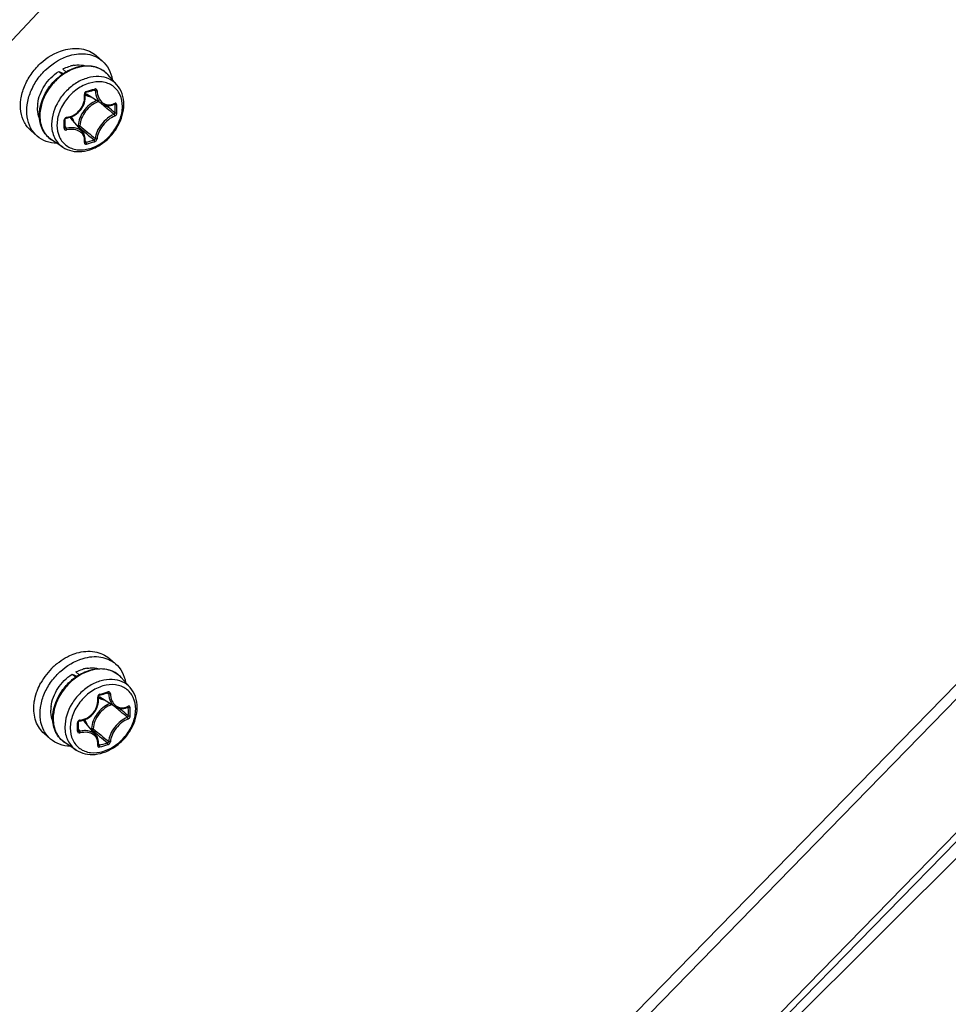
# Model space of a CAD drawing. Header units: millimetres. Extents: x 0 to 420, y 0 to 297.
# Tile 382 of 502: x 371.62 to 379.1, y 160.89 to 168.81. Entities that reach past the tile are written whole.
import ezdxf

# ---------------------------------------------------------------- set-up
doc = ezdxf.new("R2010")
doc.units = ezdxf.units.MM
doc.header["$LTSCALE"] = 23.1
doc.layers.get('0').update_dxf_attribs({"linetype": 'CONTINUOUS'})

msp = doc.modelspace()

# ---------------------------------------------------------------- linework, layer by layer
at = {"color": 7, "linetype": 'CONTINUOUS'}
for p, q in [((394.2525, 192.7103), (370.8129, 167.8505)), ((375.5799, 159.7947), (401.045, 185.8702)), ((372.287, 168.4755), (372.237, 168.5188)), ((371.9943, 168.3876), (371.9682, 168.4102)), ((371.9362, 168.3916), (371.9752, 168.3756)), ((371.9638, 168.3678), (371.9362, 168.3916)), ((372.4041, 168.2843), (372.3323, 168.3653)), ((372.1482, 168.2122), (372.1484, 168.2138)), ((372.1482, 168.2108), (372.1482, 168.2122)), ((372.1497, 168.1981), (372.1482, 168.2108)), ((372.1484, 168.2138), (372.1488, 168.2154)), ((372.1488, 168.2154), (372.1495, 168.2169)), ((372.149, 168.1677), (372.1501, 168.1829)), ((372.1495, 168.2169), (372.1503, 168.2184)), ((372.1501, 168.1829), (372.1497, 168.1981)), ((372.1503, 168.2184), (372.1513, 168.2198)), ((372.1513, 168.2198), (372.1524, 168.221)), ((372.1524, 168.221), (372.1537, 168.222)), ((372.1537, 168.222), (372.155, 168.2228)), ((372.155, 168.2228), (372.1563, 168.2234)), ((372.1563, 168.2234), (372.1569, 168.2236)), ((372.1569, 168.2236), (372.166, 168.2261)), ((372.2844, 168.1295), (372.1592, 168.2071)), ((372.166, 168.2261), (372.1782, 168.2295)), ((372.1782, 168.2295), (372.1903, 168.2329)), ((372.1903, 168.2329), (372.2023, 168.2364)), ((372.2023, 168.2364), (372.2142, 168.24)), ((372.2142, 168.24), (372.2233, 168.2428)), ((372.2197, 168.2417), (372.2315, 168.2354)), ((372.224, 168.2432), (372.2233, 168.2428)), ((372.2233, 168.2428), (372.2238, 168.2429)), ((372.2238, 168.2429), (372.2249, 168.243)), ((372.2249, 168.243), (372.2258, 168.243)), ((372.2258, 168.243), (372.2266, 168.2428)), ((372.2266, 168.2428), (372.2269, 168.2426)), ((372.1139, 168.0831), (372.1229, 168.0959)), ((372.1229, 168.0959), (372.1307, 168.1093)), ((372.1307, 168.1093), (372.1373, 168.1233)), ((372.1373, 168.1233), (372.1426, 168.1378)), ((372.1426, 168.1378), (372.1465, 168.1527)), ((372.1465, 168.1527), (372.149, 168.1677)), ((372.2775, 168.1338), (372.2836, 168.1286)), ((372.2844, 168.1295), (372.291, 168.1258)), ((372.291, 168.1258), (372.3006, 168.1215)), ((372.3006, 168.1215), (372.3107, 168.1184)), ((372.3107, 168.1184), (372.3212, 168.1164)), ((372.3193, 168.1167), (372.3334, 168.1048)), ((372.3212, 168.1164), (372.332, 168.1155)), ((372.332, 168.1155), (372.343, 168.1159)), ((372.343, 168.1159), (372.3542, 168.1175)), ((372.3542, 168.1175), (372.3654, 168.1203)), ((372.3654, 168.1203), (372.3766, 168.1243)), ((372.3766, 168.1243), (372.3853, 168.1282)), ((372.3825, 168.127), (372.3893, 168.1235)), ((372.3853, 168.1282), (372.3861, 168.1286)), ((372.3861, 168.1286), (372.3867, 168.1287)), ((372.3867, 168.1287), (372.3869, 168.1288)), ((371.9885, 168.0097), (371.9895, 168.0113)), ((371.9895, 168.0113), (371.9908, 168.0127)), ((371.9908, 168.0127), (371.9923, 168.014)), ((371.9923, 168.014), (371.9939, 168.015)), ((371.9939, 168.015), (371.9956, 168.0158)), ((371.9956, 168.0158), (371.9974, 168.0163)), ((371.9974, 168.0163), (371.9983, 168.0165)), ((371.9983, 168.0165), (372.0103, 168.0184)), ((372.0103, 168.0184), (372.0253, 168.0221)), ((372.0253, 168.0221), (372.04, 168.0272)), ((372.1292, 167.9022), (372.0348, 168.0147)), ((372.04, 168.0272), (372.0542, 168.0337)), ((372.0542, 168.0337), (372.0677, 168.0414)), ((372.0677, 168.0414), (372.0806, 168.0502)), ((372.0806, 168.0502), (372.0927, 168.0602)), ((372.0927, 168.0602), (372.1038, 168.0712)), ((372.1038, 168.0712), (372.1139, 168.0831)), ((371.9872, 168.0053), (371.9873, 168.0065)), ((371.9873, 167.9949), (371.9872, 168.0053)), ((371.9872, 167.9388), (371.9874, 167.9551)), ((371.9872, 167.9385), (371.9872, 167.9388)), ((371.9873, 167.9377), (371.9872, 167.9385)), ((371.9873, 168.0065), (371.9877, 168.0081)), ((371.9874, 167.9818), (371.9873, 167.9949)), ((371.9873, 167.9462), (371.997, 167.9333)), ((371.9876, 167.9371), (371.9873, 167.9377)), ((371.9875, 167.968), (371.9874, 167.9818)), ((371.9874, 167.9551), (371.9875, 167.968)), ((371.9879, 167.9365), (371.9876, 167.9371)), ((371.9877, 168.0081), (371.9885, 168.0097)), ((372.0941, 167.9555), (372.0863, 167.9533)), ((372.0986, 167.943), (372.0956, 167.9422)), ((371.7632, 167.8708), (371.7132, 167.9141)), ((372.1348, 167.8947), (372.1292, 167.9022)), ((372.1402, 167.8856), (372.1348, 167.8947)), ((372.1445, 167.8758), (372.1402, 167.8856)), ((372.1476, 167.8654), (372.1445, 167.8758)), ((372.1494, 167.8546), (372.1476, 167.8654)), ((372.1501, 167.8434), (372.1494, 167.8546)), ((371.9693, 167.7822), (371.8788, 167.8417)), ((372.1482, 167.8225), (372.1482, 167.823)), ((372.1482, 167.8221), (372.1482, 167.8225)), ((372.1482, 167.823), (372.1495, 167.8319)), ((372.1491, 167.829), (372.1548, 167.8212)), ((372.1495, 167.8319), (372.1501, 167.8434)), ((372.3941, 163.6252), (372.3441, 163.6685)), ((372.0434, 163.5414), (372.0824, 163.5253)), ((372.0709, 163.5175), (372.0434, 163.5414)), ((372.1014, 163.5373), (372.0753, 163.5599)), ((372.5113, 163.434), (372.4395, 163.515)), ((372.2554, 163.362), (372.2556, 163.3635)), ((372.2554, 163.3605), (372.2554, 163.362)), ((372.2568, 163.3478), (372.2554, 163.3605)), ((372.2556, 163.3635), (372.256, 163.3651)), ((372.256, 163.3651), (372.2566, 163.3666)), ((372.2566, 163.3666), (372.2574, 163.3681)), ((372.2572, 163.3326), (372.2568, 163.3478)), ((372.2574, 163.3681), (372.2584, 163.3695)), ((372.2584, 163.3695), (372.2596, 163.3707)), ((372.2596, 163.3707), (372.2608, 163.3717)), ((372.2608, 163.3717), (372.2621, 163.3725)), ((372.2621, 163.3725), (372.2635, 163.3731)), ((372.2635, 163.3731), (372.264, 163.3733)), ((372.264, 163.3733), (372.2732, 163.3758)), ((372.3916, 163.2792), (372.2664, 163.3568)), ((372.2732, 163.3758), (372.2853, 163.3792)), ((372.2853, 163.3792), (372.2974, 163.3826)), ((372.2974, 163.3826), (372.3094, 163.3861)), ((372.3094, 163.3861), (372.3213, 163.3897)), ((372.3213, 163.3897), (372.3304, 163.3925)), ((372.3269, 163.3914), (372.3386, 163.3851)), ((372.3312, 163.3929), (372.3304, 163.3925)), ((372.3304, 163.3925), (372.331, 163.3926)), ((372.331, 163.3926), (372.332, 163.3928)), ((372.332, 163.3928), (372.3329, 163.3927)), ((372.3329, 163.3927), (372.3337, 163.3925)), ((372.3337, 163.3925), (372.334, 163.3923)), ((372.2301, 163.2456), (372.2379, 163.259)), ((372.2379, 163.259), (372.2445, 163.273)), ((372.2445, 163.273), (372.2497, 163.2875)), ((372.2497, 163.2875), (372.2536, 163.3024)), ((372.2536, 163.3024), (372.2561, 163.3174)), ((372.2561, 163.3174), (372.2572, 163.3326)), ((372.3846, 163.2835), (372.3907, 163.2783)), ((372.3915, 163.2792), (372.3982, 163.2755)), ((372.3982, 163.2755), (372.4077, 163.2712)), ((372.4077, 163.2712), (372.4178, 163.2681)), ((372.4178, 163.2681), (372.4283, 163.2661)), ((372.4264, 163.2664), (372.4406, 163.2545)), ((372.4283, 163.2661), (372.4391, 163.2653)), ((372.4391, 163.2653), (372.4502, 163.2656)), ((372.4502, 163.2656), (372.4614, 163.2672)), ((372.4614, 163.2672), (372.4726, 163.27)), ((372.4726, 163.27), (372.4838, 163.274)), ((372.4838, 163.274), (372.4924, 163.2779)), ((372.4897, 163.2767), (372.4964, 163.2732)), ((372.4924, 163.2779), (372.4932, 163.2783)), ((372.4932, 163.2783), (372.4938, 163.2784)), ((372.4938, 163.2784), (372.4941, 163.2785)), ((372.1471, 163.177), (372.1613, 163.1834)), ((372.1613, 163.1834), (372.1749, 163.1911)), ((372.1749, 163.1911), (372.1878, 163.2)), ((372.1878, 163.2), (372.1998, 163.2099)), ((372.1998, 163.2099), (372.2109, 163.2209)), ((372.2109, 163.2209), (372.2211, 163.2328)), ((372.2211, 163.2328), (372.2301, 163.2456)), ((372.0944, 163.155), (372.0945, 163.1562)), ((372.0945, 163.1446), (372.0944, 163.155)), ((372.0944, 163.0885), (372.0945, 163.1048)), ((372.0945, 163.1562), (372.0949, 163.1578)), ((372.0946, 163.1315), (372.0945, 163.1446)), ((372.0945, 163.1048), (372.0946, 163.1178)), ((372.0946, 163.1178), (372.0946, 163.1315)), ((372.0949, 163.1578), (372.0956, 163.1594)), ((372.0956, 163.1594), (372.0967, 163.161)), ((372.0967, 163.161), (372.0979, 163.1624)), ((372.0979, 163.1624), (372.0994, 163.1637)), ((372.0994, 163.1637), (372.1011, 163.1647)), ((372.1011, 163.1647), (372.1028, 163.1655)), ((372.1028, 163.1655), (372.1045, 163.166)), ((372.1045, 163.166), (372.1055, 163.1662)), ((372.1055, 163.1662), (372.1174, 163.1681)), ((372.1174, 163.1681), (372.1325, 163.1718)), ((372.1325, 163.1718), (372.1471, 163.177)), ((372.2364, 163.0519), (372.1419, 163.1644)), ((372.2013, 163.1052), (372.1935, 163.103)), ((371.8704, 163.0205), (371.8204, 163.0638)), ((372.0944, 163.0882), (372.0944, 163.0886)), ((372.0945, 163.0874), (372.0944, 163.0882)), ((372.0945, 163.0959), (372.1041, 163.083)), ((372.0947, 163.0868), (372.0945, 163.0874)), ((372.095, 163.0862), (372.0947, 163.0868)), ((372.2058, 163.0927), (372.2028, 163.0919)), ((372.242, 163.0444), (372.2363, 163.0519)), ((372.2474, 163.0353), (372.242, 163.0444)), ((372.2516, 163.0255), (372.2474, 163.0353)), ((372.2547, 163.0151), (372.2516, 163.0255)), ((372.0764, 162.9319), (371.9859, 162.9914)), ((372.2566, 163.0043), (372.2547, 163.0151)), ((372.2553, 162.9722), (372.2554, 162.9727)), ((372.2554, 162.9718), (372.2553, 162.9722)), ((372.2554, 162.9727), (372.2567, 162.9816)), ((372.2563, 162.9787), (372.2619, 162.9709)), ((372.2573, 162.9931), (372.2566, 163.0043)), ((372.2567, 162.9816), (372.2573, 162.9931))]:
    msp.add_line(p, q, dxfattribs=at)
at = {"color": 3, "linetype": 'CONTINUOUS'}
for p, q in [((401.1269, 185.8483), (375.6592, 159.7542)), ((374.3517, 157.3438), (400.9898, 184.6235)), ((400.9545, 184.5149), (374.3857, 157.3061)), ((374.3867, 157.3027), (398.3765, 181.2204)), ((374.3867, 157.3022), (398.3739, 181.2173))]:
    msp.add_line(p, q, dxfattribs=at)
at = {"color": 7, "linetype": 'CONTINUOUS'}
for centre, radius, start, end in [((372.1021, 168.1678), 0.2761, 99.13236, 105.26751), ((372.1854, 168.2353), 0.1962, 50.21099, 52.55698), ((372.1856, 168.2355), 0.1958, 47.22734, 50.21044), ((372.1849, 168.2348), 0.1969, 41.53016, 47.2187), ((371.6109, 170.2536), 2.0958, 285.1573, 287.05436), ((372.2138, 168.2952), 0.1036, 231.02796, 232.4183), ((372.2143, 168.296), 0.1045, 232.42719, 238.20278), ((372.0416, 168.0977), 0.2763, 172.94311, 179.02067), ((363.1813, 157.389), 14.078, 49.48381, 49.71745), ((364.2329, 158.6182), 12.4604, 49.15596, 49.48764), ((363.7232, 157.9084), 13.3455, 49.50625, 49.82093), ((372.3303, 168.2486), 0.1281, 294.56944, 296.3793), ((370.845, 168.09), 1.5447, 0.00466, 1.24001), ((370.8468, 168.0892), 1.5576, 0.00435, 1.23968), ((372.0033, 168), 0.0224, 97.07501, 105.67199), ((371.9547, 167.9475), 0.1045, 40.01139, 46.15737), ((370.9132, 168.09), 1.4765, 358.73166, 0.00478), ((370.9156, 168.0892), 1.4888, 358.73194, 0.00505), ((369.7235, 167.9669), 2.2571, 0.00371, 0.85699), ((369.8357, 167.9669), 2.1448, 359.12081, 0.00362), ((371.9844, 167.9389), 0.00278, 350.98932, 359.09365), ((381.2146, 178.6643), 14.0729, 229.62633, 229.94629), ((380.6977, 178.152), 13.3342, 229.8909, 230.24479), ((379.8069, 176.9893), 11.8849, 229.94478, 230.3357), ((379.4277, 176.6249), 11.348, 230.24369, 230.64376), ((372.1508, 167.8243), 0.00339, 216.40821, 219.64724), ((371.7725, 169.2697), 1.498, 284.78581, 287.41773), ((371.7718, 169.2731), 1.5163, 284.78809, 287.41019), ((372.2536, 163.2177), 0.5268, 133.23466, 151.14273), ((372.2511, 163.2212), 0.5225, 129.69427, 133.29593), ((372.2093, 163.3175), 0.2761, 99.13236, 105.26751), ((372.2926, 163.385), 0.1962, 50.21099, 52.55698), ((372.2928, 163.3852), 0.1958, 47.22734, 50.21044), ((372.2921, 163.3845), 0.1969, 41.53016, 47.2187), ((372.3209, 163.4449), 0.1036, 231.02796, 232.4183), ((372.3215, 163.4457), 0.1045, 232.42719, 238.20278), ((371.718, 165.4033), 2.0958, 285.1573, 287.05436), ((372.1487, 163.2474), 0.2763, 172.94311, 179.02067), ((363.2885, 152.5387), 14.078, 49.48381, 49.71745), ((372.4374, 163.3983), 0.1281, 294.56944, 296.3793), ((370.9521, 163.2397), 1.5447, 0.00466, 1.24001), ((370.9539, 163.239), 1.5576, 0.00435, 1.23968), ((364.34, 153.7679), 12.4604, 49.15596, 49.48764), ((363.8304, 153.0581), 13.3455, 49.50625, 49.82093), ((371.0203, 163.2397), 1.4765, 358.73166, 0.00478), ((371.0228, 163.2389), 1.4888, 358.73194, 0.00505), ((369.8306, 163.1166), 2.2571, 0.00371, 0.85699), ((369.9429, 163.1166), 2.1448, 359.12081, 0.00362), ((372.1105, 163.1497), 0.0224, 97.07501, 105.67199), ((372.0619, 163.0972), 0.1045, 40.01139, 46.15737), ((380.8049, 173.3017), 13.3342, 229.8909, 230.24479), ((372.0916, 163.0886), 0.00278, 350.98932, 359.09365), ((381.3218, 173.814), 14.0729, 229.62633, 229.94629), ((379.914, 172.139), 11.8849, 229.94478, 230.3357), ((379.5348, 171.7746), 11.348, 230.24369, 230.64376), ((372.258, 162.974), 0.00339, 216.40821, 219.64724), ((371.8796, 164.4194), 1.498, 284.78581, 287.41773), ((371.879, 164.4228), 1.5163, 284.78809, 287.41019)]:
    msp.add_arc(centre, radius, start, end, dxfattribs=at)
for points, knots in [([(371.9751, 168.5629), (372.0213, 168.5762), (372.0945, 168.5833), (372.1833, 168.5568), (372.2207, 168.5329), (372.237, 168.5188)], [0, 0, 0, 0, 0.524089, 0.765965, 1, 1, 1, 1]), ([(371.7132, 167.9141), (371.6915, 167.9329), (371.6543, 167.9807), (371.6269, 168.0702), (371.6282, 168.1701), (371.6568, 168.2728), (371.7105, 168.3707), (371.8072, 168.4827), (371.9057, 168.5428), (371.9751, 168.5629)], [0, 0, 0, 0, 0.104396, 0.214712, 0.334327, 0.463303, 0.598992, 0.737102, 1, 1, 1, 1]), ([(371.7632, 167.8708), (371.7415, 167.8896), (371.7043, 167.9374), (371.6769, 168.0269), (371.6782, 168.1268), (371.7068, 168.2295), (371.7605, 168.3274), (371.8572, 168.4394), (371.9557, 168.4995), (372.0251, 168.5196)], [0, 0, 0, 0, 0.104396, 0.214712, 0.334327, 0.463303, 0.598992, 0.737102, 1, 1, 1, 1]), ([(372.0251, 168.5196), (372.0713, 168.5329), (372.1445, 168.54), (372.2333, 168.5135), (372.2707, 168.4896), (372.287, 168.4755)], [0, 0, 0, 0, 0.524089, 0.765965, 1, 1, 1, 1]), ([(371.9682, 168.4102), (371.9731, 168.4128), (371.9929, 168.4223), (372.0136, 168.4299), (372.0294, 168.4342)], [0, 0, 0, 0, 0.255242, 1, 1, 1, 1]), ([(371.9943, 168.3876), (372.0026, 168.3926), (372.0359, 168.4105), (372.0719, 168.4236), (372.0993, 168.4297)], [0, 0, 0, 0, 0.257132, 1, 1, 1, 1]), ([(372.1054, 168.4269), (372.0963, 168.4248), (372.0592, 168.4148), (372.0238, 168.3986), (371.9987, 168.3838)], [0, 0, 0, 0, 0.242244, 1, 1, 1, 1]), ([(372.0583, 168.4404), (372.0663, 168.4417), (372.0972, 168.4452), (372.1289, 168.4426), (372.1511, 168.4367)], [0, 0, 0, 0, 0.260904, 1, 1, 1, 1]), ([(372.0993, 168.4297), (372.1213, 168.4346), (372.1652, 168.4397), (372.2296, 168.4314), (372.2873, 168.407), (372.319, 168.3804), (372.3323, 168.3653)], [0, 0, 0, 0, 0.266294, 0.518775, 0.761309, 1, 1, 1, 1]), ([(372.3047, 168.391), (372.2917, 168.401), (372.2626, 168.4179), (372.1956, 168.4377), (372.1407, 168.4348), (372.1054, 168.4269)], [0, 0, 0, 0, 0.235668, 0.47873, 1, 1, 1, 1]), ([(372.287, 168.4755), (372.3081, 168.4572), (372.3446, 168.4109), (372.3624, 168.3551), (372.3673, 168.3261)], [0, 0, 0, 0, 0.486811, 1, 1, 1, 1]), ([(371.7674, 168.1316), (371.7737, 168.183), (371.8144, 168.2848), (371.891, 168.3622), (371.9362, 168.3916)], [0, 0, 0, 0, 0.489346, 1, 1, 1, 1]), ([(371.7809, 168.0392), (371.7809, 168.1076), (371.8166, 168.2136), (371.905, 168.3242), (371.9631, 168.3694), (371.9943, 168.3876)], [0, 0, 0, 0, 0.484994, 0.744206, 1, 1, 1, 1]), ([(371.9987, 168.3838), (371.9674, 168.3653), (371.909, 168.3195), (371.8205, 168.2083), (371.7845, 168.102), (371.7845, 168.0334)], [0, 0, 0, 0, 0.256449, 0.516507, 1, 1, 1, 1]), ([(372.4041, 168.2843), (372.3867, 168.304), (372.3417, 168.3369), (372.2577, 168.3553), (372.1665, 168.3429), (372.0767, 168.3024), (371.996, 168.2379), (371.9126, 168.1318), (371.8789, 168.031), (371.8789, 167.966)], [0, 0, 0, 0, 0.104646, 0.214456, 0.334319, 0.464647, 0.602133, 0.741336, 1, 1, 1, 1]), ([(372.4488, 168.1102), (372.4488, 168.1426), (372.4397, 168.1913), (372.4062, 168.2447), (372.3728, 168.2759), (372.332, 168.2974), (372.2688, 168.3126), (372.1799, 168.3026), (372.0797, 168.2519), (371.9951, 168.1705), (371.9377, 168.0697), (371.9222, 167.9943), (371.9222, 167.9582)], [0, 0, 0, 0, 0.116061, 0.170531, 0.224017, 0.278077, 0.33415, 0.455161, 0.589255, 0.730676, 0.870373, 1, 1, 1, 1]), ([(372.2255, 168.2499), (372.2256, 168.2492), (372.2257, 168.2469), (372.2253, 168.2442), (372.224, 168.2432)], [0, 0, 0, 0, 0.317821, 1, 1, 1, 1]), ([(372.2449, 168.235), (372.2447, 168.2397), (372.2415, 168.2473), (372.2326, 168.2511), (372.2278, 168.2506), (372.2255, 168.2499)], [0, 0, 0, 0, 0.506274, 0.74763, 1, 1, 1, 1]), ([(372.4607, 168.1245), (372.4607, 168.1539), (372.4521, 168.2119), (372.4227, 168.2633), (372.4041, 168.2843)], [0, 0, 0, 0, 0.512172, 1, 1, 1, 1]), ([(372.0006, 168.0222), (372.0217, 168.0248), (372.0636, 168.0392), (372.1134, 168.0827), (372.1432, 168.1413), (372.1461, 168.185), (372.1429, 168.2056)], [0, 0, 0, 0, 0.248621, 0.503909, 0.756865, 1, 1, 1, 1]), ([(372.1588, 168.2307), (372.1538, 168.2293), (372.1447, 168.2221), (372.1421, 168.2108), (372.1429, 168.2056)], [0, 0, 0, 0, 0.497502, 1, 1, 1, 1]), ([(372.1429, 168.2058), (372.1443, 168.2062), (372.1465, 168.207), (372.1484, 168.2092), (372.1483, 168.21)], [0, 0, 0, 0, 0.636699, 1, 1, 1, 1]), ([(372.149, 168.2029), (372.1522, 168.201), (372.1654, 168.1936), (372.1801, 168.189), (372.1914, 168.1871)], [0, 0, 0, 0, 0.245657, 1, 1, 1, 1]), ([(372.1589, 168.2307), (372.159, 168.2291), (372.1592, 168.2266), (372.1578, 168.2238), (372.1569, 168.2236)], [0, 0, 0, 0, 0.627461, 1, 1, 1, 1]), ([(372.2315, 168.2354), (372.2314, 168.2362), (372.2308, 168.239), (372.2288, 168.2416), (372.2269, 168.2426)], [0, 0, 0, 0, 0.26474, 1, 1, 1, 1]), ([(372.2315, 168.2354), (372.2324, 168.2138), (372.2392, 168.1817), (372.2617, 168.1472), (372.2765, 168.1344), (372.2844, 168.1295)], [0, 0, 0, 0, 0.53086, 0.77212, 1, 1, 1, 1]), ([(372.2449, 168.2352), (372.2425, 168.2346), (372.238, 168.2342), (372.2334, 168.2346), (372.2315, 168.2354)], [0, 0, 0, 0, 0.535787, 1, 1, 1, 1]), ([(372.2449, 168.235), (372.2458, 168.2158), (372.2532, 168.1794), (372.2808, 168.1422), (372.3101, 168.1262), (372.3426, 168.1193), (372.3682, 168.125), (372.3835, 168.132)], [0, 0, 0, 0, 0.278831, 0.524545, 0.640418, 0.756075, 1, 1, 1, 1]), ([(371.7821, 168.0111), (371.7792, 168.018), (371.7687, 168.0473), (371.7649, 168.0788), (371.7653, 168.1024)], [0, 0, 0, 0, 0.24096, 1, 1, 1, 1]), ([(371.9222, 167.9582), (371.9222, 167.9259), (371.9314, 167.8771), (371.9649, 167.8237), (371.9983, 167.7926), (372.0391, 167.7711), (372.1023, 167.7559), (372.1911, 167.7658), (372.2914, 167.8165), (372.3759, 167.898), (372.4334, 167.9988), (372.4488, 168.0741), (372.4488, 168.1102)], [0, 0, 0, 0, 0.116061, 0.170531, 0.224017, 0.278077, 0.33415, 0.455161, 0.589255, 0.730676, 0.870373, 1, 1, 1, 1]), ([(371.9693, 167.7822), (371.9911, 167.7678), (372.0418, 167.747), (372.1255, 167.7435), (372.2106, 167.7655), (372.2909, 167.8099), (372.3612, 167.8732), (372.4328, 167.9731), (372.4607, 168.065), (372.4607, 168.1245)], [0, 0, 0, 0, 0.11099, 0.226939, 0.3499, 0.479569, 0.613404, 0.747536, 1, 1, 1, 1]), ([(372.2406, 168.1567), (372.2003, 168.1397), (372.1304, 168.0824), (372.096, 167.9978), (372.0941, 167.9555)], [0, 0, 0, 0, 0.508297, 1, 1, 1, 1]), ([(372.2548, 168.1479), (372.2145, 168.1333), (372.144, 168.0785), (372.1091, 167.9954), (372.1072, 167.9537)], [0, 0, 0, 0, 0.506537, 1, 1, 1, 1]), ([(372.3873, 168.1338), (372.3874, 168.1332), (372.3875, 168.1312), (372.3865, 168.1289), (372.3853, 168.1282)], [0, 0, 0, 0, 0.311988, 1, 1, 1, 1]), ([(372.3893, 168.1235), (372.3893, 168.1241), (372.3892, 168.126), (372.3882, 168.1282), (372.3869, 168.1288)], [0, 0, 0, 0, 0.299348, 1, 1, 1, 1]), ([(372.404, 168.1229), (372.404, 168.127), (372.4015, 168.1339), (372.3931, 168.136), (372.3891, 168.1347), (372.3872, 168.1338)], [0, 0, 0, 0, 0.501065, 0.7339, 1, 1, 1, 1]), ([(372.404, 168.1229), (372.4016, 168.1219), (372.3965, 168.1212), (372.3913, 168.1222), (372.3893, 168.1235)], [0, 0, 0, 0, 0.519253, 1, 1, 1, 1]), ([(371.8788, 167.8417), (371.8634, 167.8518), (371.8351, 167.8764), (371.7927, 167.9406), (371.7809, 168), (371.7809, 168.0392)], [0, 0, 0, 0, 0.241408, 0.48582, 1, 1, 1, 1]), ([(371.7845, 168.0334), (371.7845, 167.9952), (371.7958, 167.9374), (371.8368, 167.8751), (371.864, 167.8514), (371.8788, 167.8417)], [0, 0, 0, 0, 0.517981, 0.760912, 1, 1, 1, 1]), ([(371.9973, 168.0215), (371.9926, 168.0202), (371.9841, 168.0148), (371.9803, 168.0052), (371.9803, 168.0006)], [0, 0, 0, 0, 0.515379, 1, 1, 1, 1]), ([(372.0004, 168.0221), (372.0003, 168.0208), (372.0002, 168.0189), (371.999, 168.0166), (371.9983, 168.0165)], [0, 0, 0, 0, 0.653706, 1, 1, 1, 1]), ([(372.0593, 167.9856), (372.058, 167.9894), (372.0526, 168.0039), (372.0443, 168.0174), (372.0368, 168.0262)], [0, 0, 0, 0, 0.256486, 1, 1, 1, 1]), ([(372.382, 168.0444), (372.3626, 168.0374), (372.3245, 168.0149), (372.2777, 167.9676), (372.2439, 167.9115), (372.2325, 167.87), (372.2315, 167.8504)], [0, 0, 0, 0, 0.240504, 0.508011, 0.771047, 1, 1, 1, 1]), ([(372.3872, 168.0318), (372.369, 168.025), (372.3332, 168.0035), (372.2891, 167.9588), (372.2571, 167.9059), (372.246, 167.8668), (372.2449, 167.8484)], [0, 0, 0, 0, 0.240191, 0.508131, 0.771537, 1, 1, 1, 1]), ([(372.382, 168.0444), (372.3831, 168.0449), (372.3872, 168.048), (372.3894, 168.0534), (372.3893, 168.0574)], [0, 0, 0, 0, 0.22923, 1, 1, 1, 1]), ([(372.3873, 168.0319), (372.3876, 168.0354), (372.3861, 168.0403), (372.3829, 168.0437), (372.382, 168.0444)], [0, 0, 0, 0, 0.765063, 1, 1, 1, 1]), ([(372.3872, 168.0318), (372.3895, 168.0326), (372.3982, 168.0381), (372.4039, 168.0485), (372.404, 168.0563)], [0, 0, 0, 0, 0.23682, 1, 1, 1, 1]), ([(372.404, 168.0563), (372.4017, 168.0552), (372.3965, 168.0546), (372.3913, 168.0559), (372.3893, 168.0574)], [0, 0, 0, 0, 0.514589, 1, 1, 1, 1]), ([(371.8789, 167.966), (371.8789, 167.9294), (371.8897, 167.874), (371.929, 167.8142), (371.9551, 167.7915), (371.9693, 167.7822)], [0, 0, 0, 0, 0.517891, 0.760854, 1, 1, 1, 1]), ([(371.9803, 168.0006), (371.9813, 168.0008), (371.9839, 168.0014), (371.9872, 168.0034), (371.9872, 168.0053)], [0, 0, 0, 0, 0.337798, 1, 1, 1, 1]), ([(371.9803, 167.934), (371.9812, 167.9341), (371.9838, 167.9347), (371.9869, 167.9366), (371.9872, 167.9385)], [0, 0, 0, 0, 0.320164, 1, 1, 1, 1]), ([(371.9803, 167.934), (371.9803, 167.9317), (371.9813, 167.9271), (371.9878, 167.9199), (371.9959, 167.9191), (372.0006, 167.9202)], [0, 0, 0, 0, 0.242796, 0.480959, 1, 1, 1, 1]), ([(371.9879, 167.9365), (371.9888, 167.9352), (371.9917, 167.9332), (371.9953, 167.933), (371.997, 167.9333)], [0, 0, 0, 0, 0.481244, 1, 1, 1, 1]), ([(372.1292, 167.9022), (372.1225, 167.9102), (372.1052, 167.9243), (372.0727, 167.9364), (372.0355, 167.9397), (372.0099, 167.9362), (371.997, 167.9333)], [0, 0, 0, 0, 0.220991, 0.459498, 0.719842, 1, 1, 1, 1]), ([(372.0004, 167.9202), (372.0003, 167.9225), (371.9995, 167.927), (371.9981, 167.9314), (371.997, 167.9333)], [0, 0, 0, 0, 0.525808, 1, 1, 1, 1]), ([(372.0941, 167.9555), (372.0964, 167.9561), (372.101, 167.9562), (372.1055, 167.9549), (372.1072, 167.9537)], [0, 0, 0, 0, 0.52676, 1, 1, 1, 1]), ([(372.0941, 167.9555), (372.0941, 167.9532), (372.0951, 167.9487), (372.0971, 167.9446), (372.0986, 167.943)], [0, 0, 0, 0, 0.522055, 1, 1, 1, 1]), ([(372.0986, 167.943), (372.1019, 167.9443), (372.1057, 167.9481), (372.1071, 167.9526), (372.1072, 167.9537)], [0, 0, 0, 0, 0.759447, 1, 1, 1, 1]), ([(371.9223, 167.8127), (371.8929, 167.8133), (371.8352, 167.8231), (371.7843, 167.8525), (371.7632, 167.8708)], [0, 0, 0, 0, 0.513149, 1, 1, 1, 1]), ([(372.1429, 167.819), (372.1458, 167.835), (372.1445, 167.8607), (372.1285, 167.8891), (372.1038, 167.9123), (372.0586, 167.9276), (372.0203, 167.9246), (372.0006, 167.9202)], [0, 0, 0, 0, 0.233033, 0.345382, 0.460439, 0.711705, 1, 1, 1, 1]), ([(372.1429, 167.819), (372.1425, 167.817), (372.1425, 167.813), (372.1475, 167.8059), (372.1548, 167.8059), (372.1588, 167.807)], [0, 0, 0, 0, 0.250804, 0.476639, 1, 1, 1, 1]), ([(372.1429, 167.8188), (372.1436, 167.8189), (372.1458, 167.8196), (372.148, 167.8214), (372.1482, 167.823)], [0, 0, 0, 0, 0.302268, 1, 1, 1, 1]), ([(372.1498, 167.821), (372.1502, 167.8209), (372.1518, 167.8205), (372.1535, 167.8208), (372.1548, 167.8212)], [0, 0, 0, 0, 0.218072, 1, 1, 1, 1]), ([(372.1589, 167.807), (372.1592, 167.8095), (372.1584, 167.8146), (372.1564, 167.8194), (372.1548, 167.8212)], [0, 0, 0, 0, 0.509293, 1, 1, 1, 1]), ([(372.2209, 167.8403), (372.2222, 167.8406), (372.2267, 167.8426), (372.231, 167.8468), (372.2315, 167.8504)], [0, 0, 0, 0, 0.267515, 1, 1, 1, 1]), ([(372.2255, 167.8262), (372.2259, 167.8288), (372.225, 167.8339), (372.2227, 167.8386), (372.2209, 167.8403)], [0, 0, 0, 0, 0.505426, 1, 1, 1, 1]), ([(372.2255, 167.8262), (372.228, 167.827), (372.237, 167.8316), (372.2444, 167.841), (372.2449, 167.8484)], [0, 0, 0, 0, 0.259636, 1, 1, 1, 1]), ([(372.2449, 167.8482), (372.2415, 167.847), (372.2362, 167.8472), (372.2323, 167.8497), (372.2315, 167.8504)], [0, 0, 0, 0, 0.766641, 1, 1, 1, 1]), ([(371.8704, 163.0205), (371.8487, 163.0393), (371.8114, 163.0871), (371.7841, 163.1766), (371.7853, 163.2765), (371.814, 163.3792), (371.8676, 163.4771), (371.9644, 163.5891), (372.0629, 163.6492), (372.1323, 163.6693)], [0, 0, 0, 0, 0.104396, 0.214712, 0.334327, 0.463303, 0.598992, 0.737102, 1, 1, 1, 1]), ([(371.9174, 163.6232), (371.9243, 163.629), (371.9522, 163.6509), (371.9825, 163.67), (372.006, 163.6821)], [0, 0, 0, 0, 0.253835, 1, 1, 1, 1]), ([(372.006, 163.6821), (372.0122, 163.6853), (372.0369, 163.6972), (372.0626, 163.7069), (372.0823, 163.7126)], [0, 0, 0, 0, 0.255017, 1, 1, 1, 1]), ([(372.0823, 163.7126), (372.1285, 163.7259), (372.2017, 163.733), (372.2905, 163.7065), (372.3279, 163.6826), (372.3441, 163.6685)], [0, 0, 0, 0, 0.524089, 0.765965, 1, 1, 1, 1]), ([(372.1323, 163.6693), (372.1785, 163.6826), (372.2517, 163.6897), (372.3405, 163.6632), (372.3779, 163.6393), (372.3941, 163.6252)], [0, 0, 0, 0, 0.524089, 0.765965, 1, 1, 1, 1]), ([(372.0753, 163.5599), (372.0803, 163.5625), (372.1001, 163.572), (372.1208, 163.5796), (372.1366, 163.5839)], [0, 0, 0, 0, 0.255242, 1, 1, 1, 1]), ([(372.1014, 163.5374), (372.1098, 163.5423), (372.1431, 163.5602), (372.1791, 163.5733), (372.2065, 163.5794)], [0, 0, 0, 0, 0.257132, 1, 1, 1, 1]), ([(372.2125, 163.5766), (372.2035, 163.5746), (372.1663, 163.5645), (372.131, 163.5483), (372.1059, 163.5335)], [0, 0, 0, 0, 0.242244, 1, 1, 1, 1]), ([(372.1654, 163.5901), (372.1735, 163.5914), (372.2043, 163.5949), (372.2361, 163.5924), (372.2583, 163.5864)], [0, 0, 0, 0, 0.260904, 1, 1, 1, 1]), ([(372.2065, 163.5794), (372.2284, 163.5843), (372.2723, 163.5894), (372.3367, 163.5812), (372.3945, 163.5567), (372.4261, 163.5301), (372.4395, 163.515)], [0, 0, 0, 0, 0.266294, 0.518775, 0.761309, 1, 1, 1, 1]), ([(372.4119, 163.5407), (372.3989, 163.5507), (372.3698, 163.5676), (372.3027, 163.5874), (372.2478, 163.5845), (372.2125, 163.5766)], [0, 0, 0, 0, 0.235668, 0.47873, 1, 1, 1, 1]), ([(372.3941, 163.6252), (372.4153, 163.6069), (372.4517, 163.5606), (372.4696, 163.5048), (372.4744, 163.4758)], [0, 0, 0, 0, 0.486811, 1, 1, 1, 1]), ([(371.8745, 163.2813), (371.8808, 163.3327), (371.9216, 163.4345), (371.9982, 163.5119), (372.0434, 163.5414)], [0, 0, 0, 0, 0.489346, 1, 1, 1, 1]), ([(371.8881, 163.1889), (371.8881, 163.2573), (371.9237, 163.3633), (372.0121, 163.4739), (372.0703, 163.5191), (372.1014, 163.5374)], [0, 0, 0, 0, 0.484994, 0.744206, 1, 1, 1, 1]), ([(372.1059, 163.5335), (372.0746, 163.515), (372.0162, 163.4692), (371.9276, 163.358), (371.8917, 163.2517), (371.8917, 163.1831)], [0, 0, 0, 0, 0.256449, 0.516507, 1, 1, 1, 1]), ([(372.5113, 163.434), (372.4938, 163.4537), (372.4488, 163.4867), (372.3648, 163.505), (372.2737, 163.4926), (372.1839, 163.4521), (372.1031, 163.3876), (372.0197, 163.2815), (371.986, 163.1807), (371.986, 163.1157)], [0, 0, 0, 0, 0.104646, 0.214456, 0.334319, 0.464647, 0.602133, 0.741336, 1, 1, 1, 1]), ([(371.7581, 163.3948), (371.7603, 163.4014), (371.77, 163.4278), (371.782, 163.4533), (371.7923, 163.4719)], [0, 0, 0, 0, 0.246649, 1, 1, 1, 1]), ([(372.556, 163.2599), (372.556, 163.2923), (372.5468, 163.3411), (372.5133, 163.3944), (372.4799, 163.4256), (372.4391, 163.4471), (372.3759, 163.4623), (372.2871, 163.4523), (372.1868, 163.4016), (372.1023, 163.3202), (372.0448, 163.2194), (372.0294, 163.1441), (372.0294, 163.1079)], [0, 0, 0, 0, 0.116061, 0.170531, 0.224017, 0.278077, 0.33415, 0.455161, 0.589255, 0.730676, 0.870373, 1, 1, 1, 1]), ([(372.5679, 163.2742), (372.5679, 163.3036), (372.5592, 163.3616), (372.5299, 163.413), (372.5113, 163.434)], [0, 0, 0, 0, 0.512172, 1, 1, 1, 1]), ([(371.737, 163.2951), (371.7377, 163.3034), (371.7416, 163.3372), (371.7498, 163.3704), (371.7581, 163.3948)], [0, 0, 0, 0, 0.243699, 1, 1, 1, 1]), ([(372.1077, 163.1719), (372.1288, 163.1745), (372.1708, 163.1889), (372.2205, 163.2324), (372.2503, 163.291), (372.2532, 163.3347), (372.2501, 163.3553)], [0, 0, 0, 0, 0.248621, 0.503909, 0.756865, 1, 1, 1, 1]), ([(372.266, 163.3804), (372.2609, 163.379), (372.2518, 163.3718), (372.2492, 163.3605), (372.2501, 163.3553)], [0, 0, 0, 0, 0.497502, 1, 1, 1, 1]), ([(372.2501, 163.3555), (372.2515, 163.3559), (372.2536, 163.3567), (372.2556, 163.3589), (372.2555, 163.3597)], [0, 0, 0, 0, 0.636699, 1, 1, 1, 1]), ([(372.2562, 163.3526), (372.2593, 163.3507), (372.2726, 163.3433), (372.2873, 163.3387), (372.2985, 163.3368)], [0, 0, 0, 0, 0.245657, 1, 1, 1, 1]), ([(372.266, 163.3804), (372.2662, 163.3788), (372.2663, 163.3763), (372.2649, 163.3735), (372.264, 163.3733)], [0, 0, 0, 0, 0.627461, 1, 1, 1, 1]), ([(372.3327, 163.3996), (372.3328, 163.3989), (372.3329, 163.3966), (372.3324, 163.3939), (372.3312, 163.3929)], [0, 0, 0, 0, 0.317821, 1, 1, 1, 1]), ([(372.352, 163.3847), (372.3518, 163.3894), (372.3487, 163.397), (372.3397, 163.4008), (372.3349, 163.4003), (372.3327, 163.3996)], [0, 0, 0, 0, 0.506274, 0.74763, 1, 1, 1, 1]), ([(372.3386, 163.3851), (372.3385, 163.3859), (372.338, 163.3887), (372.3359, 163.3913), (372.334, 163.3923)], [0, 0, 0, 0, 0.26474, 1, 1, 1, 1]), ([(372.3386, 163.3851), (372.3395, 163.3635), (372.3464, 163.3314), (372.3689, 163.2969), (372.3836, 163.2841), (372.3915, 163.2792)], [0, 0, 0, 0, 0.53086, 0.77212, 1, 1, 1, 1]), ([(372.352, 163.3849), (372.3497, 163.3843), (372.3452, 163.3839), (372.3406, 163.3843), (372.3386, 163.3851)], [0, 0, 0, 0, 0.535787, 1, 1, 1, 1]), ([(372.352, 163.3847), (372.353, 163.3655), (372.3604, 163.3291), (372.3879, 163.2919), (372.4173, 163.2759), (372.4498, 163.269), (372.4754, 163.2747), (372.4907, 163.2817)], [0, 0, 0, 0, 0.278831, 0.524545, 0.640418, 0.756075, 1, 1, 1, 1]), ([(371.8204, 163.0638), (371.8053, 163.0769), (371.7782, 163.1077), (371.74, 163.1841), (371.7335, 163.2511), (371.737, 163.2951)], [0, 0, 0, 0, 0.23573, 0.478338, 1, 1, 1, 1]), ([(372.0294, 163.1079), (372.0294, 163.0756), (372.0385, 163.0268), (372.072, 162.9734), (372.1054, 162.9423), (372.1462, 162.9208), (372.2094, 162.9056), (372.2983, 162.9155), (372.3985, 162.9663), (372.4831, 163.0477), (372.5405, 163.1485), (372.556, 163.2238), (372.556, 163.2599)], [0, 0, 0, 0, 0.116061, 0.170531, 0.224017, 0.278077, 0.33415, 0.455161, 0.589255, 0.730676, 0.870373, 1, 1, 1, 1]), ([(372.0764, 162.9319), (372.0983, 162.9175), (372.149, 162.8967), (372.2327, 162.8932), (372.3177, 162.9152), (372.3981, 162.9597), (372.4683, 163.0229), (372.54, 163.1228), (372.5679, 163.2147), (372.5679, 163.2742)], [0, 0, 0, 0, 0.11099, 0.226939, 0.3499, 0.479569, 0.613404, 0.747536, 1, 1, 1, 1]), ([(372.3478, 163.3064), (372.3075, 163.2894), (372.2376, 163.2321), (372.2032, 163.1475), (372.2013, 163.1052)], [0, 0, 0, 0, 0.508297, 1, 1, 1, 1]), ([(372.362, 163.2976), (372.3217, 163.283), (372.2512, 163.2282), (372.2163, 163.1451), (372.2144, 163.1034)], [0, 0, 0, 0, 0.506537, 1, 1, 1, 1]), ([(372.4945, 163.2835), (372.4946, 163.2829), (372.4946, 163.2809), (372.4937, 163.2786), (372.4924, 163.2779)], [0, 0, 0, 0, 0.311988, 1, 1, 1, 1]), ([(372.4964, 163.2732), (372.4965, 163.2738), (372.4964, 163.2757), (372.4953, 163.2779), (372.4941, 163.2785)], [0, 0, 0, 0, 0.299348, 1, 1, 1, 1]), ([(372.5112, 163.2727), (372.5111, 163.2767), (372.5086, 163.2836), (372.5003, 163.2857), (372.4963, 163.2844), (372.4943, 163.2835)], [0, 0, 0, 0, 0.501065, 0.7339, 1, 1, 1, 1]), ([(372.5112, 163.2727), (372.5088, 163.2716), (372.5037, 163.2709), (372.4985, 163.2719), (372.4964, 163.2732)], [0, 0, 0, 0, 0.519253, 1, 1, 1, 1]), ([(371.8893, 163.1608), (371.8863, 163.1677), (371.8758, 163.197), (371.8721, 163.2285), (371.8725, 163.2521)], [0, 0, 0, 0, 0.24096, 1, 1, 1, 1]), ([(371.9859, 162.9914), (371.9706, 163.0015), (371.9423, 163.0261), (371.8998, 163.0903), (371.8881, 163.1497), (371.8881, 163.1889)], [0, 0, 0, 0, 0.241408, 0.48582, 1, 1, 1, 1]), ([(371.8917, 163.1831), (371.8917, 163.1449), (371.9029, 163.0871), (371.944, 163.0248), (371.9712, 163.0011), (371.9859, 162.9914)], [0, 0, 0, 0, 0.517981, 0.760912, 1, 1, 1, 1]), ([(372.4892, 163.1941), (372.4698, 163.1871), (372.4317, 163.1646), (372.3849, 163.1173), (372.351, 163.0612), (372.3397, 163.0197), (372.3386, 163.0001)], [0, 0, 0, 0, 0.240504, 0.508011, 0.771047, 1, 1, 1, 1]), ([(372.4943, 163.1815), (372.4762, 163.1748), (372.4404, 163.1532), (372.3963, 163.1085), (372.3643, 163.0556), (372.3532, 163.0165), (372.352, 162.9981)], [0, 0, 0, 0, 0.240191, 0.508131, 0.771537, 1, 1, 1, 1]), ([(372.4892, 163.1941), (372.4902, 163.1946), (372.4943, 163.1977), (372.4966, 163.2031), (372.4964, 163.2071)], [0, 0, 0, 0, 0.22923, 1, 1, 1, 1]), ([(372.4945, 163.1816), (372.4948, 163.1851), (372.4932, 163.19), (372.49, 163.1935), (372.4892, 163.1941)], [0, 0, 0, 0, 0.765063, 1, 1, 1, 1]), ([(372.4943, 163.1815), (372.4966, 163.1823), (372.5054, 163.1878), (372.511, 163.1982), (372.5112, 163.206)], [0, 0, 0, 0, 0.23682, 1, 1, 1, 1]), ([(372.5112, 163.206), (372.5088, 163.2049), (372.5036, 163.2044), (372.4984, 163.2056), (372.4964, 163.2071)], [0, 0, 0, 0, 0.514589, 1, 1, 1, 1]), ([(371.986, 163.1157), (371.986, 163.0791), (371.9968, 163.0237), (372.0362, 162.964), (372.0623, 162.9412), (372.0764, 162.9319)], [0, 0, 0, 0, 0.517891, 0.760854, 1, 1, 1, 1]), ([(372.1045, 163.1712), (372.0998, 163.1699), (372.0913, 163.1645), (372.0874, 163.1549), (372.0875, 163.1503)], [0, 0, 0, 0, 0.515379, 1, 1, 1, 1]), ([(372.0875, 163.1503), (372.0884, 163.1505), (372.091, 163.1511), (372.0944, 163.1531), (372.0944, 163.155)], [0, 0, 0, 0, 0.337798, 1, 1, 1, 1]), ([(372.1076, 163.1718), (372.1075, 163.1705), (372.1074, 163.1686), (372.1062, 163.1663), (372.1055, 163.1662)], [0, 0, 0, 0, 0.653706, 1, 1, 1, 1]), ([(372.1664, 163.1353), (372.1652, 163.1391), (372.1597, 163.1536), (372.1514, 163.1671), (372.1439, 163.1759)], [0, 0, 0, 0, 0.256486, 1, 1, 1, 1]), ([(372.2013, 163.1052), (372.2036, 163.1058), (372.2081, 163.1059), (372.2126, 163.1046), (372.2144, 163.1034)], [0, 0, 0, 0, 0.52676, 1, 1, 1, 1]), ([(372.2013, 163.1052), (372.2013, 163.1029), (372.2022, 163.0984), (372.2043, 163.0943), (372.2058, 163.0927)], [0, 0, 0, 0, 0.522055, 1, 1, 1, 1]), ([(372.2058, 163.0927), (372.2091, 163.094), (372.2128, 163.0978), (372.2143, 163.1023), (372.2144, 163.1034)], [0, 0, 0, 0, 0.759447, 1, 1, 1, 1]), ([(372.0875, 163.0837), (372.0884, 163.0838), (372.091, 163.0844), (372.094, 163.0863), (372.0943, 163.0882)], [0, 0, 0, 0, 0.320164, 1, 1, 1, 1]), ([(372.0875, 163.0837), (372.0875, 163.0814), (372.0884, 163.0768), (372.0949, 163.0696), (372.103, 163.0688), (372.1078, 163.0699)], [0, 0, 0, 0, 0.242796, 0.480959, 1, 1, 1, 1]), ([(372.095, 163.0862), (372.096, 163.0849), (372.0989, 163.0829), (372.1024, 163.0827), (372.1041, 163.083)], [0, 0, 0, 0, 0.481244, 1, 1, 1, 1]), ([(372.2363, 163.0519), (372.2296, 163.0599), (372.2123, 163.074), (372.1799, 163.0861), (372.1427, 163.0894), (372.1171, 163.086), (372.1041, 163.083)], [0, 0, 0, 0, 0.220991, 0.459498, 0.719842, 1, 1, 1, 1]), ([(372.1076, 163.0699), (372.1075, 163.0723), (372.1066, 163.0767), (372.1052, 163.0811), (372.1041, 163.083)], [0, 0, 0, 0, 0.525808, 1, 1, 1, 1]), ([(372.2501, 162.9687), (372.253, 162.9847), (372.2517, 163.0104), (372.2357, 163.0388), (372.2109, 163.062), (372.1658, 163.0773), (372.1274, 163.0743), (372.1078, 163.0699)], [0, 0, 0, 0, 0.233033, 0.345382, 0.460439, 0.711705, 1, 1, 1, 1]), ([(372.0295, 162.9624), (372.0001, 162.963), (371.9424, 162.9728), (371.8915, 163.0022), (371.8704, 163.0205)], [0, 0, 0, 0, 0.513149, 1, 1, 1, 1]), ([(372.2501, 162.9687), (372.2497, 162.9667), (372.2497, 162.9627), (372.2546, 162.9556), (372.2619, 162.9556), (372.266, 162.9567)], [0, 0, 0, 0, 0.250804, 0.476639, 1, 1, 1, 1]), ([(372.2501, 162.9685), (372.2507, 162.9687), (372.253, 162.9693), (372.2551, 162.9711), (372.2554, 162.9727)], [0, 0, 0, 0, 0.302268, 1, 1, 1, 1]), ([(372.257, 162.9707), (372.2573, 162.9706), (372.259, 162.9702), (372.2607, 162.9705), (372.2619, 162.9709)], [0, 0, 0, 0, 0.218072, 1, 1, 1, 1]), ([(372.266, 162.9567), (372.2663, 162.9592), (372.2655, 162.9643), (372.2636, 162.9691), (372.2619, 162.9709)], [0, 0, 0, 0, 0.509293, 1, 1, 1, 1]), ([(372.328, 162.99), (372.3293, 162.9903), (372.3339, 162.9923), (372.3381, 162.9965), (372.3386, 163.0001)], [0, 0, 0, 0, 0.267515, 1, 1, 1, 1]), ([(372.3327, 162.9759), (372.333, 162.9785), (372.3321, 162.9836), (372.3298, 162.9883), (372.328, 162.99)], [0, 0, 0, 0, 0.505426, 1, 1, 1, 1]), ([(372.3327, 162.9759), (372.3352, 162.9767), (372.3441, 162.9813), (372.3516, 162.9907), (372.352, 162.9981)], [0, 0, 0, 0, 0.259636, 1, 1, 1, 1]), ([(372.352, 162.9979), (372.3487, 162.9967), (372.3434, 162.9969), (372.3394, 162.9994), (372.3386, 163.0001)], [0, 0, 0, 0, 0.766641, 1, 1, 1, 1])]:
    msp.add_open_spline(points, degree=3, knots=knots, dxfattribs=at)
for points in [[(372.1482, 167.8222), (372.1486, 167.8216), (372.1492, 167.8213), (372.1498, 167.821)], [(372.2553, 162.9719), (372.2558, 162.9714), (372.2564, 162.971), (372.257, 162.9707)]]:
    msp.add_open_spline(points, degree=3, dxfattribs=at)

doc.saveas('drawing.dxf')
